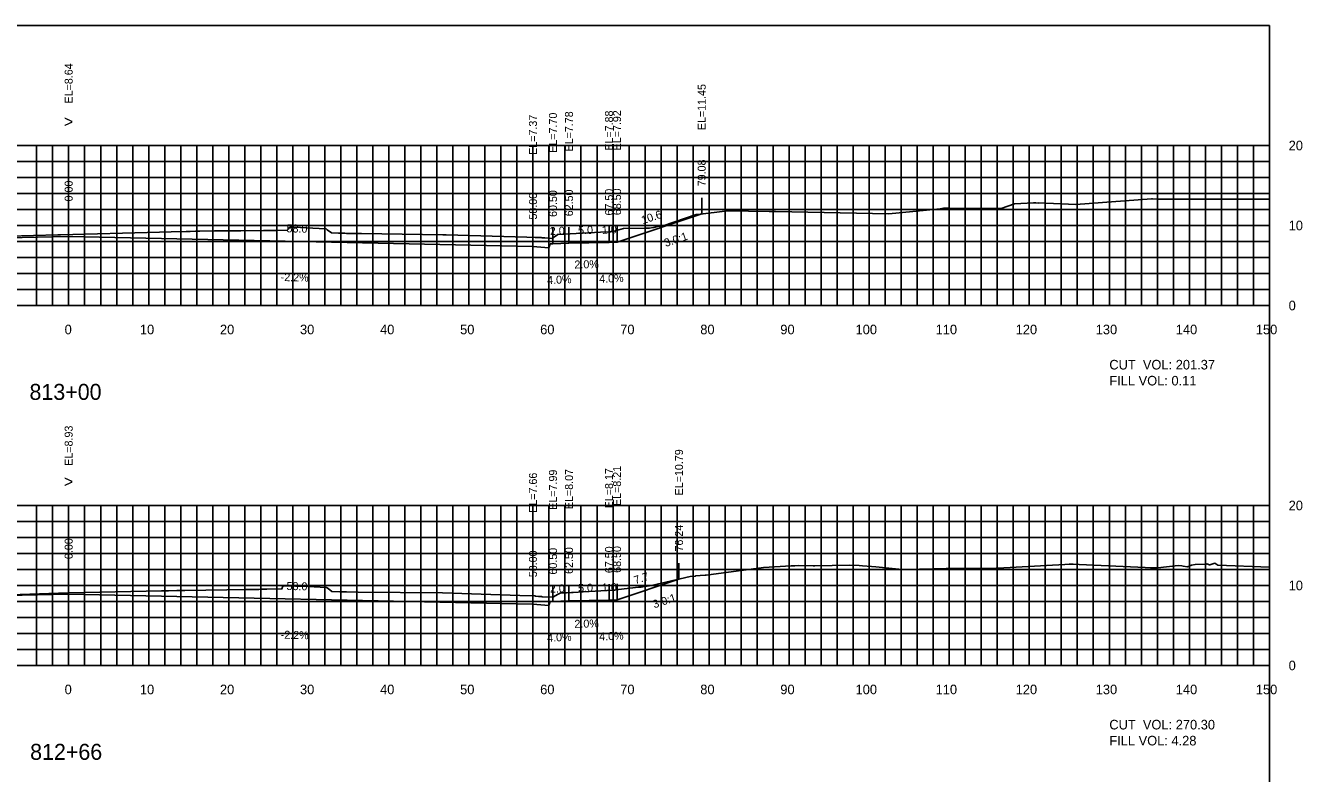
# Model space of a CAD drawing. Extents: x 1797419 to 1809236, y 248759 to 251512.
# Drawn here: x 1804665.6 to 1804825.1, y 250951.4 to 251044.9 of the extents above; entities that cross this region are included whole.
import ezdxf

# ---------------------------------------------------------------- set-up
doc = ezdxf.new("R2010")
doc.units = 0
for name, color, linetype in [('1', 7, 'Continuous'), ('10', 7, 'Continuous'), ('3', 7, 'Continuous'), ('31', 7, 'Continuous'), ('4', 7, 'Continuous'), ('60', 7, 'Continuous'), ('ANNO-TXT', 7, 'Continuous'), ('CL-CNST', 7, 'Continuous'), ('Level 62', 7, 'Continuous'), ('M-ROADS', 7, 'Continuous')]:
    doc.layers.add(name, color=color, linetype=linetype)

msp = doc.modelspace()

# ---------------------------------------------------------------- linework, layer by layer
for p, q in [((1804750.08, 251021.34), (1804750.08, 251023.34)), ((1804671, 251018.53), (1804671, 251020.53)), ((1804731.5, 251017.59), (1804731.5, 251019.59)), ((1804733.5, 251017.67), (1804733.5, 251019.67)), ((1804738.5, 251017.77), (1804738.5, 251019.77)), ((1804739.5, 251017.81), (1804739.5, 251019.81)), ((1804729, 251017.26), (1804729, 251019.26)), ((1804747.24, 250975.68), (1804747.24, 250977.68)), ((1804671, 250973.82), (1804671, 250975.82)), ((1804731.5, 250972.88), (1804731.5, 250974.88)), ((1804733.5, 250972.96), (1804733.5, 250974.96)), ((1804738.5, 250973.06), (1804738.5, 250975.06)), ((1804739.5, 250973.1), (1804739.5, 250975.1)), ((1804729, 250972.55), (1804729, 250974.55))]:
    msp.add_line(p, q)
msp.add_lwpolyline([(1804521, 250854.89), (1804821, 250854.89), (1804821, 251044.89), (1804521, 251044.89)], close=True)
at = {"layer": '60'}
for p, q in [((1804821, 251009.89), (1804821, 251029.89)), ((1804821.06, 251029.89), (1804821, 251029.89)), ((1804821.06, 251019.89), (1804821, 251019.89)), ((1804521, 251009.89), (1804821, 251009.89)), ((1804671, 251009.83), (1804671, 251009.89)), ((1804681, 251009.83), (1804681, 251009.89)), ((1804691, 251009.83), (1804691, 251009.89)), ((1804701, 251009.83), (1804701, 251009.89)), ((1804711, 251009.83), (1804711, 251009.89)), ((1804721, 251009.83), (1804721, 251009.89)), ((1804731, 251009.83), (1804731, 251009.89)), ((1804741, 251009.83), (1804741, 251009.89)), ((1804751, 251009.83), (1804751, 251009.89)), ((1804761, 251009.83), (1804761, 251009.89)), ((1804771, 251009.83), (1804771, 251009.89)), ((1804781, 251009.83), (1804781, 251009.89)), ((1804791, 251009.83), (1804791, 251009.89)), ((1804801, 251009.83), (1804801, 251009.89)), ((1804811, 251009.83), (1804811, 251009.89)), ((1804821, 251009.83), (1804821, 251009.89)), ((1804821.06, 251009.89), (1804821, 251009.89)), ((1804821, 250964.89), (1804821, 250984.89)), ((1804821.06, 250984.89), (1804821, 250984.89)), ((1804821.06, 250974.89), (1804821, 250974.89)), ((1804521, 250964.89), (1804821, 250964.89)), ((1804671, 250964.83), (1804671, 250964.89)), ((1804681, 250964.83), (1804681, 250964.89)), ((1804691, 250964.83), (1804691, 250964.89)), ((1804701, 250964.83), (1804701, 250964.89)), ((1804711, 250964.83), (1804711, 250964.89)), ((1804721, 250964.83), (1804721, 250964.89)), ((1804731, 250964.83), (1804731, 250964.89)), ((1804741, 250964.83), (1804741, 250964.89)), ((1804751, 250964.83), (1804751, 250964.89)), ((1804761, 250964.83), (1804761, 250964.89)), ((1804771, 250964.83), (1804771, 250964.89)), ((1804781, 250964.83), (1804781, 250964.89)), ((1804791, 250964.83), (1804791, 250964.89)), ((1804801, 250964.83), (1804801, 250964.89)), ((1804811, 250964.83), (1804811, 250964.89)), ((1804821, 250964.83), (1804821, 250964.89)), ((1804821.06, 250964.89), (1804821, 250964.89))]:
    msp.add_line(p, q, dxfattribs=at)
at = {"layer": 'CL-CNST'}
for points in [[(1804596.14, 251020.03), (1804602.5, 251017.91), (1804610.5, 251017.59), (1804610.83, 251017.59), (1804611, 251017.09), (1804613, 251017.26), (1804671, 251018.53), (1804729, 251017.26), (1804731, 251017.09), (1804731.17, 251017.59), (1804731.5, 251017.59), (1804733.5, 251017.67), (1804738.5, 251017.77), (1804739.5, 251017.81), (1804750.08, 251021.34)], [(1804596.89, 250975.07), (1804602.5, 250973.2), (1804610.5, 250972.88), (1804610.83, 250972.88), (1804611, 250972.38), (1804613, 250972.55), (1804671, 250973.82), (1804729, 250972.55), (1804731, 250972.38), (1804731.17, 250972.88), (1804731.5, 250972.88), (1804733.5, 250972.96), (1804738.5, 250973.06), (1804739.5, 250973.1), (1804747.24, 250975.68)]]:
    msp.add_lwpolyline(points, dxfattribs=at)
at = {"layer": 'Level 62'}
for p, q in [((1804521, 251029.89), (1804821, 251029.89)), ((1804667, 251009.89), (1804667, 251029.89)), ((1804669, 251009.89), (1804669, 251029.89)), ((1804671, 251009.89), (1804671, 251029.89)), ((1804673, 251009.89), (1804673, 251029.89)), ((1804675, 251009.89), (1804675, 251029.89)), ((1804677, 251009.89), (1804677, 251029.89)), ((1804679, 251009.89), (1804679, 251029.89)), ((1804681, 251009.89), (1804681, 251029.89)), ((1804683, 251009.89), (1804683, 251029.89)), ((1804685, 251009.89), (1804685, 251029.89)), ((1804687, 251009.89), (1804687, 251029.89)), ((1804689, 251009.89), (1804689, 251029.89)), ((1804691, 251009.89), (1804691, 251029.89)), ((1804693, 251009.89), (1804693, 251029.89)), ((1804695, 251009.89), (1804695, 251029.89)), ((1804697, 251009.89), (1804697, 251029.89)), ((1804699, 251009.89), (1804699, 251029.89)), ((1804701, 251009.89), (1804701, 251029.89)), ((1804703, 251009.89), (1804703, 251029.89)), ((1804705, 251009.89), (1804705, 251029.89)), ((1804707, 251009.89), (1804707, 251029.89)), ((1804709, 251009.89), (1804709, 251029.89)), ((1804711, 251009.89), (1804711, 251029.89)), ((1804713, 251009.89), (1804713, 251029.89)), ((1804715, 251009.89), (1804715, 251029.89)), ((1804717, 251009.89), (1804717, 251029.89)), ((1804719, 251009.89), (1804719, 251029.89)), ((1804721, 251009.89), (1804721, 251029.89)), ((1804723, 251009.89), (1804723, 251029.89)), ((1804725, 251009.89), (1804725, 251029.89)), ((1804727, 251009.89), (1804727, 251029.89)), ((1804729, 251009.89), (1804729, 251029.89)), ((1804731, 251009.89), (1804731, 251029.89)), ((1804733, 251009.89), (1804733, 251029.89)), ((1804735, 251009.89), (1804735, 251029.89)), ((1804737, 251009.89), (1804737, 251029.89)), ((1804739, 251009.89), (1804739, 251029.89)), ((1804741, 251009.89), (1804741, 251029.89)), ((1804743, 251009.89), (1804743, 251029.89)), ((1804745, 251009.89), (1804745, 251029.89)), ((1804747, 251009.89), (1804747, 251029.89)), ((1804749, 251009.89), (1804749, 251029.89)), ((1804751, 251009.89), (1804751, 251029.89)), ((1804753, 251009.89), (1804753, 251029.89)), ((1804755, 251009.89), (1804755, 251029.89)), ((1804757, 251009.89), (1804757, 251029.89)), ((1804759, 251009.89), (1804759, 251029.89)), ((1804761, 251009.89), (1804761, 251029.89)), ((1804763, 251009.89), (1804763, 251029.89)), ((1804765, 251009.89), (1804765, 251029.89)), ((1804767, 251009.89), (1804767, 251029.89)), ((1804769, 251009.89), (1804769, 251029.89)), ((1804771, 251009.89), (1804771, 251029.89)), ((1804773, 251009.89), (1804773, 251029.89)), ((1804775, 251009.89), (1804775, 251029.89)), ((1804777, 251009.89), (1804777, 251029.89)), ((1804779, 251009.89), (1804779, 251029.89)), ((1804781, 251009.89), (1804781, 251029.89)), ((1804783, 251009.89), (1804783, 251029.89)), ((1804785, 251009.89), (1804785, 251029.89)), ((1804787, 251009.89), (1804787, 251029.89)), ((1804789, 251009.89), (1804789, 251029.89)), ((1804791, 251009.89), (1804791, 251029.89)), ((1804793, 251009.89), (1804793, 251029.89)), ((1804795, 251009.89), (1804795, 251029.89)), ((1804797, 251009.89), (1804797, 251029.89)), ((1804799, 251009.89), (1804799, 251029.89)), ((1804801, 251009.89), (1804801, 251029.89)), ((1804803, 251009.89), (1804803, 251029.89)), ((1804805, 251009.89), (1804805, 251029.89)), ((1804807, 251009.89), (1804807, 251029.89)), ((1804809, 251009.89), (1804809, 251029.89)), ((1804811, 251009.89), (1804811, 251029.89)), ((1804813, 251009.89), (1804813, 251029.89)), ((1804815, 251009.89), (1804815, 251029.89)), ((1804817, 251009.89), (1804817, 251029.89)), ((1804819, 251009.89), (1804819, 251029.89)), ((1804821, 251009.89), (1804821, 251029.89)), ((1804521, 251027.89), (1804821, 251027.89)), ((1804521, 251025.89), (1804821, 251025.89)), ((1804521, 251023.89), (1804821, 251023.89)), ((1804521, 251021.89), (1804821, 251021.89)), ((1804521, 251019.89), (1804821, 251019.89)), ((1804521, 251017.89), (1804821, 251017.89)), ((1804521, 251015.89), (1804821, 251015.89)), ((1804521, 251013.89), (1804821, 251013.89)), ((1804521, 251011.89), (1804821, 251011.89)), ((1804521, 251009.89), (1804821, 251009.89)), ((1804521, 250984.89), (1804821, 250984.89)), ((1804667, 250964.89), (1804667, 250984.89)), ((1804669, 250964.89), (1804669, 250984.89)), ((1804671, 250964.89), (1804671, 250984.89)), ((1804673, 250964.89), (1804673, 250984.89)), ((1804675, 250964.89), (1804675, 250984.89)), ((1804677, 250964.89), (1804677, 250984.89)), ((1804679, 250964.89), (1804679, 250984.89)), ((1804681, 250964.89), (1804681, 250984.89)), ((1804683, 250964.89), (1804683, 250984.89)), ((1804685, 250964.89), (1804685, 250984.89)), ((1804687, 250964.89), (1804687, 250984.89)), ((1804689, 250964.89), (1804689, 250984.89)), ((1804691, 250964.89), (1804691, 250984.89)), ((1804693, 250964.89), (1804693, 250984.89)), ((1804695, 250964.89), (1804695, 250984.89)), ((1804697, 250964.89), (1804697, 250984.89)), ((1804699, 250964.89), (1804699, 250984.89)), ((1804701, 250964.89), (1804701, 250984.89)), ((1804703, 250964.89), (1804703, 250984.89)), ((1804705, 250964.89), (1804705, 250984.89)), ((1804707, 250964.89), (1804707, 250984.89)), ((1804709, 250964.89), (1804709, 250984.89)), ((1804711, 250964.89), (1804711, 250984.89)), ((1804713, 250964.89), (1804713, 250984.89)), ((1804715, 250964.89), (1804715, 250984.89)), ((1804717, 250964.89), (1804717, 250984.89)), ((1804719, 250964.89), (1804719, 250984.89)), ((1804721, 250964.89), (1804721, 250984.89)), ((1804723, 250964.89), (1804723, 250984.89)), ((1804725, 250964.89), (1804725, 250984.89)), ((1804727, 250964.89), (1804727, 250984.89)), ((1804729, 250964.89), (1804729, 250984.89)), ((1804731, 250964.89), (1804731, 250984.89)), ((1804733, 250964.89), (1804733, 250984.89)), ((1804735, 250964.89), (1804735, 250984.89)), ((1804737, 250964.89), (1804737, 250984.89)), ((1804739, 250964.89), (1804739, 250984.89)), ((1804741, 250964.89), (1804741, 250984.89)), ((1804743, 250964.89), (1804743, 250984.89)), ((1804745, 250964.89), (1804745, 250984.89)), ((1804747, 250964.89), (1804747, 250984.89)), ((1804749, 250964.89), (1804749, 250984.89)), ((1804751, 250964.89), (1804751, 250984.89)), ((1804753, 250964.89), (1804753, 250984.89)), ((1804755, 250964.89), (1804755, 250984.89)), ((1804757, 250964.89), (1804757, 250984.89)), ((1804759, 250964.89), (1804759, 250984.89)), ((1804761, 250964.89), (1804761, 250984.89)), ((1804763, 250964.89), (1804763, 250984.89)), ((1804765, 250964.89), (1804765, 250984.89)), ((1804767, 250964.89), (1804767, 250984.89)), ((1804769, 250964.89), (1804769, 250984.89)), ((1804771, 250964.89), (1804771, 250984.89)), ((1804773, 250964.89), (1804773, 250984.89)), ((1804775, 250964.89), (1804775, 250984.89)), ((1804777, 250964.89), (1804777, 250984.89)), ((1804779, 250964.89), (1804779, 250984.89)), ((1804781, 250964.89), (1804781, 250984.89)), ((1804783, 250964.89), (1804783, 250984.89)), ((1804785, 250964.89), (1804785, 250984.89)), ((1804787, 250964.89), (1804787, 250984.89)), ((1804789, 250964.89), (1804789, 250984.89)), ((1804791, 250964.89), (1804791, 250984.89)), ((1804793, 250964.89), (1804793, 250984.89)), ((1804795, 250964.89), (1804795, 250984.89)), ((1804797, 250964.89), (1804797, 250984.89)), ((1804799, 250964.89), (1804799, 250984.89)), ((1804801, 250964.89), (1804801, 250984.89)), ((1804803, 250964.89), (1804803, 250984.89)), ((1804805, 250964.89), (1804805, 250984.89)), ((1804807, 250964.89), (1804807, 250984.89)), ((1804809, 250964.89), (1804809, 250984.89)), ((1804811, 250964.89), (1804811, 250984.89)), ((1804813, 250964.89), (1804813, 250984.89)), ((1804815, 250964.89), (1804815, 250984.89)), ((1804817, 250964.89), (1804817, 250984.89)), ((1804819, 250964.89), (1804819, 250984.89)), ((1804821, 250964.89), (1804821, 250984.89)), ((1804521, 250982.89), (1804821, 250982.89)), ((1804521, 250980.89), (1804821, 250980.89)), ((1804521, 250978.89), (1804821, 250978.89)), ((1804521, 250976.89), (1804821, 250976.89)), ((1804521, 250974.89), (1804821, 250974.89)), ((1804521, 250972.89), (1804821, 250972.89)), ((1804521, 250970.89), (1804821, 250970.89)), ((1804521, 250968.89), (1804821, 250968.89)), ((1804521, 250966.89), (1804821, 250966.89)), ((1804521, 250964.89), (1804821, 250964.89))]:
    msp.add_line(p, q, dxfattribs=at)
at = {"layer": 'M-ROADS'}
for points in [[(1804657.43, 251018.41), (1804669.63, 251018.73), (1804670, 251018.73), (1804682.35, 251019.06), (1804683.8, 251019.1), (1804685.68, 251019.15), (1804686.18, 251019.16), (1804686.83, 251019.18), (1804687.06, 251019.18), (1804687.37, 251019.19), (1804689.22, 251019.21), (1804689.83, 251019.22), (1804691.77, 251019.23), (1804692.5, 251019.23), (1804695.34, 251019.25), (1804695.52, 251019.25), (1804695.86, 251019.26), (1804696.12, 251019.26), (1804696.34, 251019.27), (1804696.51, 251019.27), (1804696.66, 251019.27), (1804696.79, 251019.28), (1804696.89, 251019.28), (1804696.99, 251019.28), (1804697.07, 251019.28), (1804698.29, 251019.31), (1804698.43, 251019.42), (1804698.63, 251019.69), (1804698.65, 251019.69), (1804698.86, 251019.69), (1804698.88, 251019.68), (1804699.26, 251019.66), (1804699.28, 251019.66), (1804699.63, 251019.67), (1804699.64, 251019.67), (1804699.97, 251019.66), (1804702.3, 251019.52), (1804703.18, 251019.46), (1804703.3, 251019.36), (1804703.84, 251018.96), (1804704.69, 251018.94), (1804704.74, 251018.94), (1804704.8, 251018.94), (1804704.87, 251018.94), (1804704.95, 251018.94), (1804705.05, 251018.93), (1804705.16, 251018.93), (1804705.31, 251018.93), (1804705.48, 251018.92), (1804705.71, 251018.91), (1804705.74, 251018.91), (1804707.6, 251018.88), (1804717.74, 251018.73), (1804718.14, 251018.73), (1804728.22, 251018.43), (1804729.29, 251018.38), (1804729.41, 251018.38), (1804729.53, 251018.38), (1804729.66, 251018.37), (1804729.86, 251018.37), (1804730.01, 251018.37), (1804730.02, 251018.37), (1804730.15, 251018.36), (1804730.26, 251018.35), (1804730.3, 251018.35), (1804730.35, 251018.34), (1804730.42, 251018.34), (1804730.49, 251018.33), (1804731.37, 251018.27), (1804731.95, 251018.65), (1804732.1, 251018.75), (1804737.45, 251019.07), (1804738.68, 251019.11), (1804738.76, 251019.12), (1804739.04, 251019.16), (1804739.16, 251019.18), (1804740.33, 251019.51), (1804743.08, 251019.55), (1804743.52, 251019.55), (1804744.06, 251019.65), (1804744.09, 251019.65), (1804744.54, 251019.76), (1804745.27, 251019.85), (1804749.37, 251021.27), (1804749.56, 251021.28), (1804753.34, 251021.74), (1804758.49, 251021.64), (1804758.5, 251021.64), (1804758.54, 251021.64), (1804758.54, 251021.64), (1804758.56, 251021.64), (1804758.89, 251021.64), (1804759.19, 251021.64), (1804759.24, 251021.65), (1804759.29, 251021.64), (1804773.47, 251021.34), (1804779.86, 251021.98), (1804780.3, 251022.06), (1804780.3, 251022.06), (1804780.38, 251022.07), (1804780.66, 251022.07), (1804780.97, 251022.07), (1804781.01, 251022.06), (1804781.09, 251022.07), (1804787.03, 251022.01), (1804787.11, 251022.01), (1804787.48, 251022.02), (1804789.15, 251022.58), (1804791.52, 251022.74), (1804791.83, 251022.72), (1804792.1, 251022.7), (1804792.15, 251022.72), (1804796.82, 251022.5), (1804806.25, 251023.21), (1804806.38, 251023.21), (1804806.92, 251023.2), (1804813.45, 251023.18), (1804821, 251023.17)], [(1804660.13, 250973.58), (1804669.75, 250973.92), (1804671.05, 250973.96), (1804682.6, 250974.2), (1804683.46, 250974.21), (1804684.5, 250974.24), (1804684.65, 250974.25), (1804685.51, 250974.28), (1804690.78, 250974.36), (1804693.06, 250974.38), (1804693.28, 250974.38), (1804694.54, 250974.4), (1804694.74, 250974.4), (1804694.98, 250974.41), (1804695.19, 250974.41), (1804695.36, 250974.41), (1804695.51, 250974.42), (1804695.64, 250974.42), (1804695.76, 250974.42), (1804697.64, 250974.45), (1804697.74, 250974.81), (1804698.01, 250974.86), (1804698.11, 250974.86), (1804698.19, 250974.86), (1804698.22, 250974.86), (1804698.49, 250974.84), (1804699.03, 250974.83), (1804699.34, 250974.81), (1804699.57, 250974.81), (1804699.69, 250974.81), (1804699.94, 250974.8), (1804700.05, 250974.81), (1804700.87, 250974.75), (1804703.19, 250974.63), (1804703.4, 250974.49), (1804703.88, 250974.14), (1804704.88, 250974.1), (1804704.94, 250974.1), (1804705, 250974.1), (1804705.08, 250974.09), (1804705.17, 250974.09), (1804705.27, 250974.09), (1804705.39, 250974.09), (1804705.53, 250974.08), (1804705.7, 250974.08), (1804705.7, 250974.08), (1804707.18, 250974.06), (1804707.18, 250974.06), (1804717.7, 250973.95), (1804727.37, 250973.64), (1804729.24, 250973.58), (1804729.31, 250973.57), (1804729.34, 250973.57), (1804729.71, 250973.53), (1804729.97, 250973.5), (1804730.07, 250973.49), (1804730.17, 250973.48), (1804731.48, 250973.41), (1804732.16, 250973.81), (1804732.5, 250973.95), (1804732.99, 250973.97), (1804733.19, 250973.98), (1804733.8, 250974), (1804734.02, 250974.01), (1804734.04, 250974.01), (1804735.27, 250974.09), (1804738.97, 250974.31), (1804742.2, 250974.67), (1804742.49, 250974.67), (1804743.82, 250974.9), (1804748.64, 250976.01), (1804749.25, 250976.07), (1804749.26, 250976.07), (1804749.29, 250976.07), (1804749.32, 250976.08), (1804749.33, 250976.08), (1804749.88, 250976.12), (1804750.5, 250976.18), (1804750.64, 250976.19), (1804757.79, 250977.13), (1804761.26, 250977.33), (1804761.7, 250977.36), (1804762.13, 250977.38), (1804764.01, 250977.33), (1804764.22, 250977.35), (1804768.56, 250977.43), (1804769.75, 250977.37), (1804770.16, 250977.34), (1804771.29, 250977.25), (1804771.82, 250977.21), (1804775.13, 250976.9), (1804775.23, 250976.9), (1804775.49, 250976.9), (1804775.6, 250976.9), (1804780.62, 250977), (1804786.88, 250977.06), (1804787.08, 250977.06), (1804795.43, 250977.53), (1804795.98, 250977.55), (1804796, 250977.55), (1804796.28, 250977.54), (1804796.29, 250977.54), (1804796.47, 250977.54), (1804797.24, 250977.51), (1804805.49, 250977.13), (1804806.14, 250977.1), (1804806.46, 250977.1), (1804806.74, 250977.1), (1804807.07, 250977.11), (1804809.58, 250977.39), (1804810.07, 250977.34), (1804810.22, 250977.32), (1804810.77, 250977.23), (1804811.25, 250977.42), (1804811.71, 250977.5), (1804813.11, 250977.56), (1804813.19, 250977.59), (1804813.51, 250977.47), (1804813.52, 250977.47), (1804813.54, 250977.47), (1804813.55, 250977.48), (1804814.19, 250977.66), (1804814.55, 250977.43), (1804821, 250977.16)]]:
    msp.add_lwpolyline(points, dxfattribs=at)

# ---------------------------------------------------------------- texts
for p in [(1804745.58, 251017.2), (1804744.16, 250972.02)]:
    msp.add_text('3.0:1', height=1, rotation=18.4349).set_placement(p)
at = {"layer": '1'}
for s, p in [('813+00', (1804666.11, 250998.09)), ('812+66', (1804666.19, 250953.09))]:
    msp.add_text(s, height=2, dxfattribs=at).set_placement(p)
at = {"layer": '10'}
for s, p in [('0', (1804670.5, 251006.29)), ('10', (1804679.9, 251006.29)), ('20', (1804689.9, 251006.29)), ('30', (1804699.9, 251006.29)), ('40', (1804709.9, 251006.29)), ('50', (1804719.9, 251006.29)), ('60', (1804729.9, 251006.29)), ('70', (1804739.9, 251006.29)), ('80', (1804749.9, 251006.29)), ('90', (1804759.9, 251006.29)), ('100', (1804769.3, 251006.29)), ('110', (1804779.3, 251006.29)), ('120', (1804789.3, 251006.29)), ('130', (1804799.3, 251006.29)), ('140', (1804809.3, 251006.29)), ('150', (1804819.3, 251006.29)), ('0', (1804670.5, 250961.29)), ('10', (1804679.9, 250961.29)), ('20', (1804689.9, 250961.29)), ('30', (1804699.9, 250961.29)), ('40', (1804709.9, 250961.29)), ('50', (1804719.9, 250961.29)), ('60', (1804729.9, 250961.29)), ('70', (1804739.9, 250961.29)), ('80', (1804749.9, 250961.29)), ('90', (1804759.9, 250961.29)), ('100', (1804769.3, 250961.29)), ('110', (1804779.3, 250961.29)), ('120', (1804789.3, 250961.29)), ('130', (1804799.3, 250961.29)), ('140', (1804809.3, 250961.29)), ('150', (1804819.3, 250961.29))]:
    msp.add_text(s, height=1.2, dxfattribs=at).set_placement(p)
at = {"layer": '3'}
for s, p in [('EL=8.64', (1804671.5, 251035.14)), ('EL=11.45', (1804750.58, 251031.81)), ('EL=7.70', (1804732, 251028.98)), ('EL=7.78', (1804734, 251029.14)), ('EL=7.88', (1804739, 251029.24)), ('EL=7.92', (1804740, 251029.28)), ('EL=7.37', (1804729.5, 251028.72)), ('79.08', (1804750.58, 251024.79)), ('0.00', (1804671.5, 251022.9)), ('60.50', (1804732, 251020.96)), ('62.50', (1804734, 251021.04)), ('67.50', (1804739, 251021.14)), ('68.50', (1804740, 251021.18)), ('58.00', (1804729.5, 251020.63)), ('EL=8.93', (1804671.5, 250989.85)), ('EL=10.79', (1804747.74, 250986.15)), ('EL=7.99', (1804732, 250984.35)), ('EL=8.07', (1804734, 250984.43)), ('EL=8.17', (1804739, 250984.53)), ('EL=8.21', (1804740, 250984.82)), ('EL=7.66', (1804729.5, 250983.97)), ('76.24', (1804747.74, 250979.13)), ('0.00', (1804671.5, 250978.19)), ('62.50', (1804734, 250976.33)), ('67.50', (1804739, 250976.43)), ('68.50', (1804740, 250976.47)), ('58.00', (1804729.5, 250975.92)), ('60.50', (1804732, 250976.25))]:
    msp.add_text(s, height=1, rotation=90, dxfattribs=at).set_placement(p)
at = {"layer": '31'}
for s, p in [('20', (1804823.4, 251029.29)), ('10', (1804823.4, 251019.29)), ('0', (1804823.4, 251009.29)), ('20', (1804823.4, 250984.29)), ('10', (1804823.4, 250974.29)), ('0', (1804823.4, 250964.29))]:
    msp.add_text(s, height=1.2, dxfattribs=at).set_placement(p)
at = {"layer": '4'}
for s, rotation, p in [('10.6', 18.4349, (1804742.73, 251020.05)), ('58.0', 358.7397, (1804698.21, 251019.04)), ('2.0', 2.2906, (1804731.13, 251018.68)), ('5.0', 1.1458, (1804734.65, 251018.8)), ('1.0', 2.2906, (1804737.63, 251018.84)), ('2.0%', 1.1458, (1804734.19, 251014.51)), ('-2.2%', 358.7397, (1804697.48, 251012.95)), ('4.0%', 2.2906, (1804730.79, 251012.56)), ('4.0%', 2.2906, (1804737.29, 251012.72)), ('7.7', 18.4349, (1804741.8, 250975.03)), ('58.0', 358.7397, (1804698.21, 250974.33)), ('2.0', 2.2906, (1804731.13, 250973.97)), ('5.0', 1.1458, (1804734.65, 250974.08)), ('1.0', 2.2906, (1804737.63, 250974.13)), ('2.0%', 1.1458, (1804734.19, 250969.59)), ('-2.2%', 358.7397, (1804697.48, 250968.24)), ('4.0%', 2.2906, (1804730.79, 250967.85)), ('4.0%', 2.2906, (1804737.29, 250968.01))]:
    msp.add_text(s, height=1, rotation=rotation, dxfattribs=at).set_placement(p)
at = {"layer": '60'}
for p in [(1804670.39, 251032.14), (1804670.39, 250987.14)]:
    msp.add_text('>', height=1.5, dxfattribs=at).set_placement(p)
at = {"layer": 'ANNO-TXT'}
for s, p in [('CUT  VOL: 201.37', (1804801, 251001.89)), ('FILL VOL: 0.11', (1804801, 250999.89)), ('CUT  VOL: 270.30', (1804801, 250956.89)), ('FILL VOL: 4.28', (1804801, 250954.89))]:
    msp.add_text(s, height=1.2, dxfattribs=at).set_placement(p)

doc.saveas('drawing.dxf')
